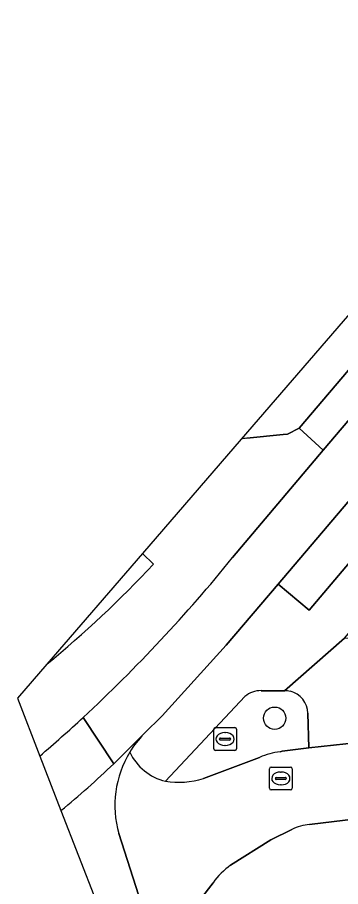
# Model space of a CAD drawing. Extents: x 159716 to 160783, y 383290 to 384031.
# Drawn here: x 160137.8 to 160151.97, y 383825.95 to 383864.03 of the extents above; entities that cross this region are included whole.
import ezdxf

# ---------------------------------------------------------------- set-up
doc = ezdxf.new("R2010")
doc.units = 0
for name, color, linetype in [('IMGEO_Berm_open', 7, 'Continuous'), ('IMGEO_Boom', 7, 'Continuous'), ('IMGEO_Fietspad_gesloten', 7, 'Continuous'), ('IMGEO_Groenvoorziening', 7, 'Continuous'), ('IMGEO_Parkeervlak_open', 7, 'Continuous'), ('IMGEO_Rijbaan_lokaal_open', 7, 'Continuous'), ('IMGEO_Rioolput', 7, 'Continuous'), ('IMGEO_Voetpad_open', 7, 'Continuous')]:
    doc.layers.add(name, color=color, linetype=linetype)

msp = doc.modelspace()

# ---------------------------------------------------------------- linework, layer by layer
at = {"layer": 'IMGEO_Berm_open'}
for points in [[(160214.915, 383922.118), (160150.16, 383846.028), (160151.204, 383845.069), (160216.598, 383921.865)], [(160147.236, 383840.362), (160151.204, 383845.069), (160150.16, 383846.028), (160149.643, 383845.774), (160149.45, 383845.755), (160147.856, 383845.594)], [(160147.613, 383845.552), (160143.286, 383840.549), (160143.767, 383840.084)], [(160143.767, 383840.084), (160143.286, 383840.549), (160139.086, 383835.692)], [(160139.086, 383835.692), (160137.8, 383834.205), (160138.785, 383831.672)]]:
    msp.add_lwpolyline(points, dxfattribs=at)
for centre, radius, start, end in [((160148.071, 383843.643), 1.962, 96.2856, 103.4932), ((160094.55, 383883.143), 67.868, 312.81959, 320.92357), ((160109.333, 383872.092), 47.013, 309.2614, 317.091), ((160109.333, 383872.092), 47.013, 309.2614, 317.091), ((160094.334, 383883.398), 68.202, 310.67407, 312.80658)]:
    msp.add_arc(centre, radius, start, end, dxfattribs=at)
at = {"layer": 'IMGEO_Boom'}
msp.add_circle((160149.081, 383833.331), 0.489, dxfattribs=at)
at = {"layer": 'IMGEO_Fietspad_gesloten'}
for points in [[(160216.598, 383921.865), (160151.204, 383845.069), (160147.236, 383840.362)], [(160140.679, 383833.362), (160142.024, 383831.333), (160143.352, 383832.644), (160144.146, 383833.439), (160146.959, 383836.527), (160149.233, 383839.199), (160153.53, 383844.249), (160155.477, 383846.537), (160161.737, 383853.892), (160163.698, 383856.197), (160171.741, 383865.649), (160173.727, 383867.983), (160180.069, 383875.436), (160182.05, 383877.764), (160187.834, 383884.561), (160189.798, 383886.869), (160195.561, 383893.642), (160197.56, 383895.991), (160201.333, 383900.425), (160203.29, 383902.725), (160206.873, 383906.935), (160208.823, 383909.227)], [(160142.024, 383831.333), (160140.679, 383833.362)], [(160138.785, 383831.672), (160139.713, 383829.286)]]:
    msp.add_lwpolyline(points, dxfattribs=at)
for centre, radius, start, end in [((160094.55, 383883.143), 67.868, 312.81959, 320.92357), ((160094.334, 383883.398), 68.202, 310.67407, 312.80658), ((160114.823, 383859.719), 39.315, 309.2786, 313.7788)]:
    msp.add_arc(centre, radius, start, end, dxfattribs=at)
at = {"layer": 'IMGEO_Groenvoorziening'}
msp.add_lwpolyline([(160153.53, 383844.249), (160149.233, 383839.199), (160150.593, 383838.06), (160154.859, 383843.092)], close=True, dxfattribs=at)
for points in [[(160147.779, 383834.284), (160144.291, 383830.565)], [(160149.51, 383834.536), (160148.492, 383834.536)], [(160149.325, 383831.858), (160149.414, 383831.882), (160150.574, 383832.032), (160150.531, 383833.549)], [(160145.957, 383830.688), (160148.42, 383831.615)]]:
    msp.add_lwpolyline(points, dxfattribs=at)
for centre, radius, start, end in [((160148.461, 383833.488), 1.049, 88.3284, 130.6021), ((160149.53, 383833.546), 0.99, 76.047, 91.1755), ((160149.531, 383833.536), 1, 0.7542, 76.2438), ((160149.653, 383828.83), 3.046, 96.1822, 113.8775), ((160144.846, 383834.387), 3.862, 261.7332, 286.7117)]:
    msp.add_arc(centre, radius, start, end, dxfattribs=at)
at = {"layer": 'IMGEO_Parkeervlak_open'}
for points in [[(160213.279, 383923.294), (160199.575, 383907.191), (160198.29, 383904.149), (160147.613, 383845.552)], [(160147.856, 383845.594), (160149.45, 383845.755), (160149.643, 383845.774), (160150.16, 383846.028), (160214.915, 383922.118)]]:
    msp.add_lwpolyline(points, dxfattribs=at)
msp.add_arc((160148.071, 383843.643), 1.962, 96.2856, 103.4932, dxfattribs=at)
at = {"layer": 'IMGEO_Rijbaan_lokaal_open'}
for points in [[(160143.352, 383832.644), (160142.024, 383831.333)], [(160192.33, 383832.529), (160161.381, 383832.454), (160155.332, 383832.407), (160154.611, 383832.359), (160153.338, 383832.28), (160152.743, 383832.272), (160150.574, 383832.032), (160149.414, 383831.882), (160149.325, 383831.858)], [(160150.614, 383828.676), (160153.613, 383829.038), (160154.265, 383829.083), (160155.254, 383829.14), (160191.883, 383829.243), (160192.321, 383829.236), (160192.33, 383832.529)], [(160148.42, 383831.615), (160145.957, 383830.688)], [(160139.713, 383829.286), (160142.8, 383821.348), (160142.812, 383811.399)], [(160142.25, 383828.278), (160144.6, 383820.95), (160144.621, 383822.52)], [(160142.812, 383811.399), (160147.091, 383812.958), (160146.815, 383813.982), (160145.445, 383818.315), (160144.6, 383820.95), (160142.25, 383828.278)], [(160147.151, 383826.894), (160148.918, 383828.006), (160149.833, 383828.455)], [(160145.273, 383824.691), (160146.384, 383826.123)]]:
    msp.add_lwpolyline(points, dxfattribs=at)
for centre, radius, start, end in [((160146.548, 383829.512), 4.475, 135.5851, 148.5955), ((160146.547, 383829.516), 4.472, 148.6282, 196.071), ((160146.547, 383829.516), 4.472, 148.6282, 196.071), ((160144.867, 383832.862), 2.368, 205.4572, 255.9201), ((160149.653, 383828.83), 3.046, 96.1822, 113.8775), ((160114.823, 383859.719), 39.315, 309.2786, 313.7788), ((160144.846, 383834.387), 3.862, 261.7332, 286.7117), ((160150.836, 383826.4), 2.287, 95.5771, 116.0228), ((160148.989, 383824.298), 3.181, 125.3052, 144.9928)]:
    msp.add_arc(centre, radius, start, end, dxfattribs=at)
at = {"layer": 'IMGEO_Rioolput'}
for p, q in [((160146.407, 383831.991), (160146.407, 383832.843)), ((160146.482, 383832.917), (160147.334, 383832.917)), ((160146.895, 383832.697), (160146.92, 383832.697)), ((160147.408, 383832.843), (160147.408, 383831.991)), ((160146.666, 383832.411), (160146.666, 383832.423)), ((160147.104, 383832.374), (160146.706, 383832.374)), ((160146.709, 383832.46), (160147.107, 383832.46)), ((160147.15, 383832.423), (160147.15, 383832.411)), ((160147.334, 383831.917), (160146.482, 383831.917)), ((160146.918, 383832.137), (160146.893, 383832.137)), ((160148.926, 383831.19), (160149.778, 383831.19)), ((160148.851, 383830.264), (160148.851, 383831.116)), ((160149.339, 383830.97), (160149.364, 383830.97)), ((160149.852, 383831.116), (160149.852, 383830.264)), ((160149.11, 383830.684), (160149.11, 383830.696)), ((160149.548, 383830.647), (160149.15, 383830.647)), ((160149.153, 383830.733), (160149.551, 383830.733)), ((160149.362, 383830.41), (160149.337, 383830.41)), ((160149.594, 383830.696), (160149.594, 383830.684)), ((160149.778, 383830.19), (160148.926, 383830.19))]:
    msp.add_line(p, q, dxfattribs=at)
for points in [[(160146.407, 383831.991), (160146.407, 383832.843)], [(160146.482, 383832.917), (160147.334, 383832.917)], [(160147.408, 383832.843), (160147.408, 383831.991)], [(160147.334, 383831.917), (160146.482, 383831.917)], [(160148.926, 383831.19), (160149.778, 383831.19)], [(160148.851, 383830.264), (160148.851, 383831.116)], [(160149.852, 383831.116), (160149.852, 383830.264)], [(160149.778, 383830.19), (160148.926, 383830.19)]]:
    msp.add_lwpolyline(points, dxfattribs=at)
for centre, radius, start, end in [((160146.484, 383832.841), 0.0765, 91.552, 178.448), ((160146.484, 383832.841), 0.0765, 91.552, 178.448), ((160147.332, 383832.841), 0.0765, 1.552, 88.448), ((160147.332, 383832.841), 0.0765, 1.552, 88.448), ((160146.706, 383832.42), 0.0403, 85.8775, 175.7526), ((160146.703, 383832.41), 0.0366, 178.938, 274.7102), ((160147.107, 383832.417), 0.043, 264.8664, 352.4533), ((160147.111, 383832.422), 0.0386, 1.7309, 96.639), ((160146.484, 383831.993), 0.0765, 181.552, 268.448), ((160146.484, 383831.993), 0.0765, 181.552, 268.448), ((160147.332, 383831.993), 0.0765, 271.552, 358.448), ((160147.332, 383831.993), 0.0765, 271.552, 358.448), ((160148.928, 383831.114), 0.0765, 91.552, 178.448), ((160148.928, 383831.114), 0.0765, 91.552, 178.448), ((160149.776, 383831.114), 0.0765, 1.552, 88.448), ((160149.776, 383831.114), 0.0765, 1.552, 88.448), ((160149.15, 383830.693), 0.0403, 85.8775, 175.7526), ((160149.147, 383830.683), 0.0366, 178.938, 274.7102), ((160149.551, 383830.69), 0.043, 264.8664, 352.4533), ((160149.555, 383830.695), 0.0386, 1.7309, 96.639), ((160148.928, 383830.266), 0.0765, 181.552, 268.448), ((160148.928, 383830.266), 0.0765, 181.552, 268.448), ((160149.776, 383830.266), 0.0765, 271.552, 358.448), ((160149.776, 383830.266), 0.0765, 271.552, 358.448)]:
    msp.add_arc(centre, radius, start, end, dxfattribs=at)
for centre, major_axis, ratio, start_param, end_param in [((160146.894, 383832.417), (-0.387, 0.002), 0.722429, 4.712389, 7.853982), ((160146.919, 383832.417), (-0.39, 0.002), 0.717154, 1.570796, 4.712389), ((160149.338, 383830.69), (-0.387, 0.002), 0.722429, 4.712389, 7.853982), ((160149.363, 383830.69), (-0.39, 0.002), 0.717154, 1.570796, 4.712389)]:
    msp.add_ellipse(centre, major_axis=major_axis, ratio=ratio, start_param=start_param, end_param=end_param, dxfattribs=at)
at = {"layer": 'IMGEO_Voetpad_open'}
for points in [[(160148.492, 383834.536), (160149.51, 383834.536), (160152.144, 383836.843), (160157.15, 383842.713), (160158.444, 383844.217), (160161.657, 383848.007), (160170.388, 383858.293), (160173.569, 383862.021), (160175.137, 383863.865), (160176.216, 383865.133), (160177.78, 383866.971), (160180.212, 383869.829), (160184.005, 383874.287), (160207.702, 383902.165), (160211.454, 383906.565), (160213.931, 383909.468), (160215.496, 383911.304), (160216.126, 383912.043), (160217.686, 383913.872), (160220.816, 383917.555), (160225.044, 383922.512), (160228.155, 383926.192), (160230.341, 383928.831), (160230.103, 383931.256)], [(160173.127, 383864.54), (160165.047, 383855.054), (160163.698, 383856.197), (160161.737, 383853.892), (160163.084, 383852.75), (160156.806, 383845.402), (160155.477, 383846.537), (160153.53, 383844.249), (160154.859, 383843.092), (160150.593, 383838.06), (160149.233, 383839.199), (160146.959, 383836.527), (160144.146, 383833.439), (160143.352, 383832.644)], [(160185.171, 383836.979), (160179.966, 383836.942), (160176.575, 383836.95), (160166.831, 383836.811), (160161.914, 383836.798), (160161.887, 383840.688), (160161.419, 383841.707), (160158.444, 383844.217), (160157.15, 383842.713), (160159.905, 383840.351), (160159.926, 383836.83), (160157.216, 383836.86), (160157.222, 383837.501), (160157.225, 383837.857), (160153.881, 383837.814), (160153.875, 383836.81), (160152.144, 383836.843), (160149.51, 383834.536)], [(160144.291, 383830.565), (160147.779, 383834.284)], [(160150.531, 383833.549), (160150.574, 383832.032), (160152.743, 383832.272), (160152.723, 383833.598)], [(160155.254, 383829.14), (160154.265, 383829.083), (160153.613, 383829.038), (160150.614, 383828.676)], [(160149.833, 383828.455), (160148.918, 383828.006), (160147.151, 383826.894)], [(160146.384, 383826.123), (160145.273, 383824.691)]]:
    msp.add_lwpolyline(points, dxfattribs=at)
for centre, radius, start, end in [((160148.461, 383833.488), 1.049, 88.3284, 130.6021), ((160149.53, 383833.546), 0.99, 76.047, 91.1755), ((160149.531, 383833.536), 1, 0.7542, 76.2438), ((160146.548, 383829.512), 4.475, 135.5851, 148.5955), ((160144.867, 383832.862), 2.368, 205.4572, 255.9201), ((160150.836, 383826.4), 2.287, 95.5771, 116.0228), ((160148.989, 383824.298), 3.181, 125.3052, 144.9928)]:
    msp.add_arc(centre, radius, start, end, dxfattribs=at)

doc.saveas('drawing.dxf')
